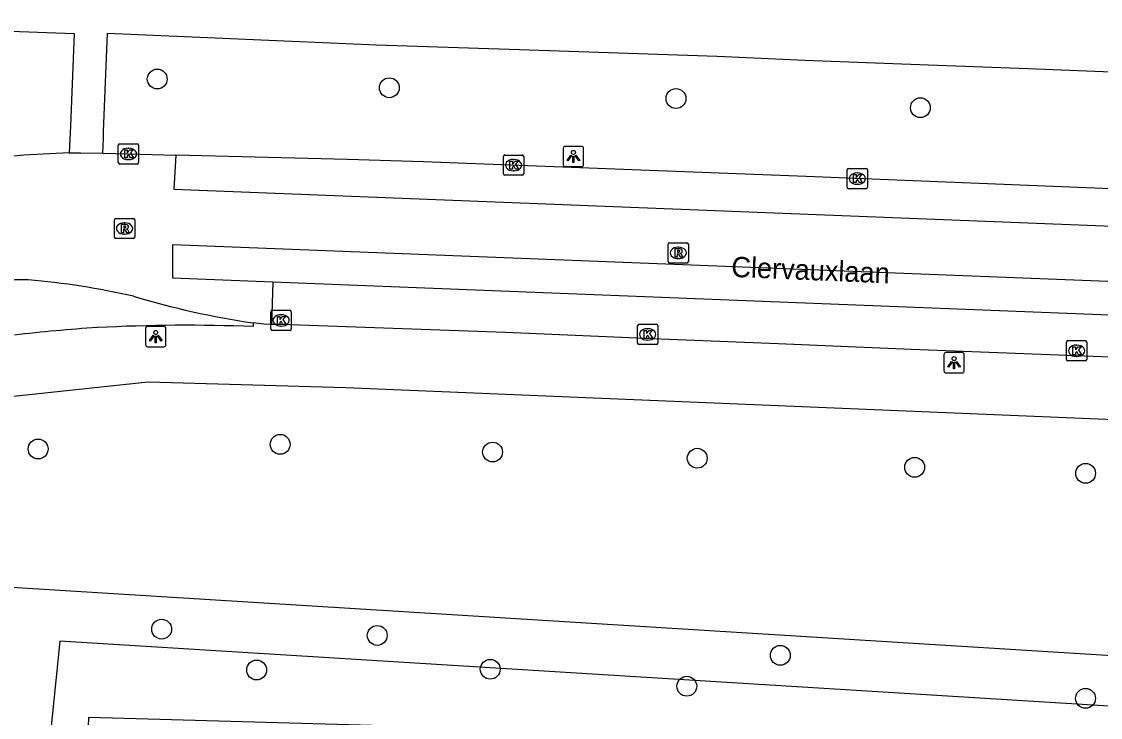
# Model space of a CAD drawing. Extents: x 160787 to 161428, y 386828 to 387483.
# Drawn here: x 160845.1 to 160898.2, y 387264.6 to 387298.9 of the extents above; entities that cross this region are included whole.
import ezdxf

# ---------------------------------------------------------------- set-up
doc = ezdxf.new("R2010")
doc.units = 0
for name, color, linetype in [('IMGEO_Boom', 7, 'Continuous'), ('IMGEO_Groenvoorziening', 7, 'Continuous'), ('IMGEO_Kolk', 7, 'Continuous'), ('IMGEO_Lichtpunt', 7, 'Continuous'), ('IMGEO_Openbare_ruimte_label', 7, 'Continuous'), ('IMGEO_Rijbaan_lokaal_gesloten', 7, 'Continuous'), ('IMGEO_Rioolput', 7, 'Continuous'), ('IMGEO_Voetpad_open', 7, 'Continuous')]:
    doc.layers.add(name, color=color, linetype=linetype)

msp = doc.modelspace()

# ---------------------------------------------------------------- linework, layer by layer
at = {"layer": 'IMGEO_Boom'}
for centre in [(160851.744, 387296.098), (160863.176, 387295.668), (160877.297, 387295.138), (160889.338, 387294.685), (160857.798, 387278.097), (160845.876, 387277.869), (160868.262, 387277.717), (160878.345, 387277.413), (160889.055, 387276.967), (160897.476, 387276.67), (160851.96, 387268.991), (160862.581, 387268.682), (160882.436, 387267.701), (160856.64, 387266.979), (160868.148, 387267.015), (160877.832, 387266.178), (160897.473, 387265.581)]:
    msp.add_circle(centre, 0.489, dxfattribs=at)
at = {"layer": 'IMGEO_Groenvoorziening'}
for points in [[(160838.408, 387251.698), (160843.703, 387251.997), (160844.572, 387271.057), (160931.324, 387265.674)], [(160931.231, 387263.175), (160846.953, 387268.405), (160843.499, 387234.641)], [(160847.345, 387234.602), (160847.869, 387250), (160848.368, 387264.653), (160868.733, 387264.08)]]:
    msp.add_lwpolyline(points, dxfattribs=at)
at = {"layer": 'IMGEO_Kolk'}
for p, q in [((160849.826, 387291.983), (160849.826, 387292.835)), ((160849.901, 387292.909), (160850.753, 387292.909)), ((160850.827, 387292.835), (160850.827, 387291.983)), ((160850.314, 387292.689), (160850.339, 387292.689)), ((160868.795, 387291.429), (160868.795, 387292.281)), ((160868.87, 387292.355), (160869.722, 387292.355)), ((160869.796, 387292.281), (160869.796, 387291.429)), ((160850.753, 387291.909), (160849.901, 387291.909)), ((160850.337, 387292.129), (160850.312, 387292.129)), ((160869.283, 387292.135), (160869.308, 387292.135)), ((160885.804, 387291.692), (160886.656, 387291.692)), ((160869.722, 387291.355), (160868.87, 387291.355)), ((160869.306, 387291.575), (160869.281, 387291.575)), ((160885.729, 387290.766), (160885.729, 387291.618)), ((160886.217, 387291.472), (160886.242, 387291.472)), ((160886.73, 387291.618), (160886.73, 387290.766)), ((160886.656, 387290.692), (160885.804, 387290.692)), ((160886.24, 387290.912), (160886.215, 387290.912)), ((160857.345, 387283.779), (160857.345, 387284.631)), ((160857.42, 387284.705), (160858.272, 387284.705)), ((160857.833, 387284.485), (160857.858, 387284.485)), ((160858.346, 387284.631), (160858.346, 387283.779)), ((160857.856, 387283.925), (160857.831, 387283.925)), ((160875.404, 387283.087), (160875.404, 387283.939)), ((160875.479, 387284.013), (160876.331, 387284.013)), ((160875.892, 387283.793), (160875.917, 387283.793)), ((160876.405, 387283.939), (160876.405, 387283.087)), ((160858.272, 387283.705), (160857.42, 387283.705)), ((160875.915, 387283.233), (160875.89, 387283.233)), ((160896.606, 387283.207), (160897.458, 387283.207)), ((160876.331, 387283.013), (160875.479, 387283.013)), ((160896.531, 387282.281), (160896.531, 387283.133)), ((160897.019, 387282.987), (160897.044, 387282.987)), ((160897.532, 387283.133), (160897.532, 387282.281)), ((160897.458, 387282.207), (160896.606, 387282.207)), ((160897.042, 387282.427), (160897.017, 387282.427))]:
    msp.add_line(p, q, dxfattribs=at)
for points in [[(160849.826, 387291.983), (160849.826, 387292.835)], [(160849.901, 387292.909), (160850.753, 387292.909)], [(160850.827, 387292.835), (160850.827, 387291.983)], [(160850.147, 387292.609), (160850.27, 387292.609), (160850.27, 387292.458), (160850.4, 387292.609), (160850.564, 387292.609), (160850.418, 387292.458), (160850.571, 387292.209), (160850.419, 387292.209), (160850.334, 387292.373), (160850.27, 387292.306), (160850.27, 387292.209), (160850.147, 387292.209), (160850.147, 387292.609)], [(160868.795, 387291.429), (160868.795, 387292.281)], [(160868.87, 387292.355), (160869.722, 387292.355)], [(160869.796, 387292.281), (160869.796, 387291.429)], [(160850.753, 387291.909), (160849.901, 387291.909)], [(160869.116, 387292.055), (160869.239, 387292.055), (160869.239, 387291.904), (160869.369, 387292.055), (160869.533, 387292.055), (160869.387, 387291.904), (160869.54, 387291.655), (160869.388, 387291.655), (160869.303, 387291.819), (160869.239, 387291.752), (160869.239, 387291.655), (160869.116, 387291.655), (160869.116, 387292.055)], [(160885.804, 387291.692), (160886.656, 387291.692)], [(160869.722, 387291.355), (160868.87, 387291.355)], [(160885.729, 387290.766), (160885.729, 387291.618)], [(160886.05, 387291.392), (160886.173, 387291.392), (160886.173, 387291.241), (160886.303, 387291.392), (160886.467, 387291.392), (160886.321, 387291.241), (160886.474, 387290.992), (160886.322, 387290.992), (160886.237, 387291.156), (160886.173, 387291.089), (160886.173, 387290.992), (160886.05, 387290.992), (160886.05, 387291.392)], [(160886.73, 387291.618), (160886.73, 387290.766)], [(160886.656, 387290.692), (160885.804, 387290.692)], [(160857.345, 387283.779), (160857.345, 387284.631)], [(160857.42, 387284.705), (160858.272, 387284.705)], [(160857.666, 387284.405), (160857.789, 387284.405), (160857.789, 387284.254), (160857.919, 387284.405), (160858.083, 387284.405), (160857.937, 387284.254), (160858.09, 387284.005), (160857.938, 387284.005), (160857.853, 387284.169), (160857.789, 387284.102), (160857.789, 387284.005), (160857.666, 387284.005), (160857.666, 387284.405)], [(160858.346, 387284.631), (160858.346, 387283.779)], [(160875.404, 387283.087), (160875.404, 387283.939)], [(160875.479, 387284.013), (160876.331, 387284.013)], [(160876.405, 387283.939), (160876.405, 387283.087)], [(160858.272, 387283.705), (160857.42, 387283.705)], [(160875.725, 387283.713), (160875.848, 387283.713), (160875.848, 387283.562), (160875.978, 387283.713), (160876.142, 387283.713), (160875.996, 387283.562), (160876.149, 387283.313), (160875.997, 387283.313), (160875.912, 387283.477), (160875.848, 387283.41), (160875.848, 387283.313), (160875.725, 387283.313), (160875.725, 387283.713)], [(160896.606, 387283.207), (160897.458, 387283.207)], [(160876.331, 387283.013), (160875.479, 387283.013)], [(160896.531, 387282.281), (160896.531, 387283.133)], [(160896.852, 387282.907), (160896.975, 387282.907), (160896.975, 387282.756), (160897.105, 387282.907), (160897.269, 387282.907), (160897.123, 387282.756), (160897.276, 387282.507), (160897.124, 387282.507), (160897.039, 387282.671), (160896.975, 387282.604), (160896.975, 387282.507), (160896.852, 387282.507), (160896.852, 387282.907)], [(160897.532, 387283.133), (160897.532, 387282.281)], [(160897.458, 387282.207), (160896.606, 387282.207)]]:
    msp.add_lwpolyline(points, dxfattribs=at)
for centre, start, end in [((160849.903, 387292.833), 91.552, 178.448), ((160849.903, 387292.833), 91.552, 178.448), ((160850.751, 387292.833), 1.552, 88.448), ((160850.751, 387292.833), 1.552, 88.448), ((160868.872, 387292.279), 91.552, 178.448), ((160868.872, 387292.279), 91.552, 178.448), ((160869.72, 387292.279), 1.552, 88.448), ((160869.72, 387292.279), 1.552, 88.448), ((160849.903, 387291.985), 181.552, 268.448), ((160849.903, 387291.985), 181.552, 268.448), ((160850.751, 387291.985), 271.552, 358.448), ((160850.751, 387291.985), 271.552, 358.448), ((160885.806, 387291.616), 91.552, 178.448), ((160885.806, 387291.616), 91.552, 178.448), ((160886.654, 387291.616), 1.552, 88.448), ((160886.654, 387291.616), 1.552, 88.448), ((160868.872, 387291.431), 181.552, 268.448), ((160868.872, 387291.431), 181.552, 268.448), ((160869.72, 387291.431), 271.552, 358.448), ((160869.72, 387291.431), 271.552, 358.448), ((160885.806, 387290.768), 181.552, 268.448), ((160885.806, 387290.768), 181.552, 268.448), ((160886.654, 387290.768), 271.552, 358.448), ((160886.654, 387290.768), 271.552, 358.448), ((160857.422, 387284.629), 91.552, 178.448), ((160857.422, 387284.629), 91.552, 178.448), ((160858.27, 387284.629), 1.552, 88.448), ((160858.27, 387284.629), 1.552, 88.448), ((160857.422, 387283.781), 181.552, 268.448), ((160857.422, 387283.781), 181.552, 268.448), ((160858.27, 387283.781), 271.552, 358.448), ((160858.27, 387283.781), 271.552, 358.448), ((160875.481, 387283.937), 91.552, 178.448), ((160875.481, 387283.937), 91.552, 178.448), ((160876.329, 387283.937), 1.552, 88.448), ((160876.329, 387283.937), 1.552, 88.448), ((160896.608, 387283.131), 91.552, 178.448), ((160896.608, 387283.131), 91.552, 178.448), ((160897.456, 387283.131), 1.552, 88.448), ((160897.456, 387283.131), 1.552, 88.448), ((160875.481, 387283.089), 181.552, 268.448), ((160875.481, 387283.089), 181.552, 268.448), ((160876.329, 387283.089), 271.552, 358.448), ((160876.329, 387283.089), 271.552, 358.448), ((160896.608, 387282.283), 181.552, 268.448), ((160896.608, 387282.283), 181.552, 268.448), ((160897.456, 387282.283), 271.552, 358.448), ((160897.456, 387282.283), 271.552, 358.448)]:
    msp.add_arc(centre, 0.0765, start, end, dxfattribs=at)
for centre, major_axis, ratio, start_param, end_param in [((160850.313, 387292.409), (-0.387, 0.002), 0.722429, 4.712389, 7.853982), ((160850.338, 387292.409), (-0.39, 0.002), 0.717154, 1.570796, 4.712389), ((160869.282, 387291.855), (-0.387, 0.002), 0.722429, 4.712389, 7.853982), ((160869.307, 387291.855), (-0.39, 0.002), 0.717154, 1.570796, 4.712389), ((160886.216, 387291.192), (-0.387, 0.002), 0.722429, 4.712389, 7.853982), ((160886.241, 387291.192), (-0.39, 0.002), 0.717154, 1.570796, 4.712389), ((160857.832, 387284.205), (-0.387, 0.002), 0.722429, 4.712389, 7.853982), ((160857.857, 387284.205), (-0.39, 0.002), 0.717154, 1.570796, 4.712389), ((160875.891, 387283.513), (-0.387, 0.002), 0.722429, 4.712389, 7.853982), ((160875.916, 387283.513), (-0.39, 0.002), 0.717154, 1.570796, 4.712389), ((160897.018, 387282.707), (-0.387, 0.002), 0.722429, 4.712389, 7.853982), ((160897.043, 387282.707), (-0.39, 0.002), 0.717154, 1.570796, 4.712389)]:
    msp.add_ellipse(centre, major_axis=major_axis, ratio=ratio, start_param=start_param, end_param=end_param, dxfattribs=at)
at = {"layer": 'IMGEO_Lichtpunt'}
for p, q in [((160872.647, 387292.782), (160871.839, 387292.782)), ((160872.647, 387292.782), (160871.839, 387292.782)), ((160871.745, 387292.687), (160871.745, 387291.88)), ((160871.745, 387292.687), (160871.745, 387291.88)), ((160872.741, 387291.88), (160872.741, 387292.687)), ((160872.741, 387291.88), (160872.741, 387292.687)), ((160871.839, 387291.786), (160872.647, 387291.786)), ((160871.839, 387291.786), (160872.647, 387291.786)), ((160851.172, 387283.811), (160851.172, 387283.004)), ((160851.172, 387283.811), (160851.172, 387283.004)), ((160852.074, 387283.906), (160851.266, 387283.906)), ((160852.074, 387283.906), (160851.266, 387283.906)), ((160852.168, 387283.004), (160852.168, 387283.811)), ((160852.168, 387283.004), (160852.168, 387283.811)), ((160851.266, 387282.91), (160852.074, 387282.91)), ((160851.266, 387282.91), (160852.074, 387282.91)), ((160890.499, 387282.523), (160890.499, 387281.716)), ((160890.499, 387282.523), (160890.499, 387281.716)), ((160891.401, 387282.618), (160890.593, 387282.618)), ((160891.401, 387282.618), (160890.593, 387282.618)), ((160891.495, 387281.716), (160891.495, 387282.523)), ((160891.495, 387281.716), (160891.495, 387282.523)), ((160890.593, 387281.622), (160891.401, 387281.622)), ((160890.593, 387281.622), (160891.401, 387281.622))]:
    msp.add_line(p, q, dxfattribs=at)
for points in [[(160872.119, 387292.351), (160872.158, 387292.323), (160871.97, 387292.061), (160871.932, 387292.088), (160872.119, 387292.351)], [(160872.221, 387292.303), (160872.268, 387292.303), (160872.268, 387291.981), (160872.221, 387291.981), (160872.221, 387292.303)], [(160872.331, 387292.323), (160872.369, 387292.35), (160872.556, 387292.088), (160872.517, 387292.06), (160872.331, 387292.323)], [(160851.546, 387283.475), (160851.585, 387283.447), (160851.397, 387283.185), (160851.359, 387283.212), (160851.546, 387283.475)], [(160851.648, 387283.427), (160851.695, 387283.427), (160851.695, 387283.105), (160851.648, 387283.105), (160851.648, 387283.427)], [(160851.758, 387283.447), (160851.796, 387283.474), (160851.983, 387283.212), (160851.944, 387283.184), (160851.758, 387283.447)], [(160890.873, 387282.187), (160890.912, 387282.159), (160890.724, 387281.897), (160890.686, 387281.924), (160890.873, 387282.187)], [(160890.975, 387282.139), (160891.022, 387282.139), (160891.022, 387281.817), (160890.975, 387281.817), (160890.975, 387282.139)], [(160891.085, 387282.159), (160891.123, 387282.186), (160891.31, 387281.924), (160891.271, 387281.896), (160891.085, 387282.159)]]:
    msp.add_lwpolyline(points, dxfattribs=at)
for centre in [(160872.244, 387292.485), (160851.671, 387283.609), (160890.998, 387282.321)]:
    msp.add_circle(centre, 0.0994, dxfattribs=at)
for centre, start, end in [((160871.839, 387292.687), 90, 180), ((160871.839, 387292.687), 90, 180), ((160872.647, 387292.687), 0, 90), ((160872.647, 387292.687), 0, 90), ((160871.839, 387291.88), 180, 270), ((160871.839, 387291.88), 180, 270), ((160872.647, 387291.88), 270, 0), ((160872.647, 387291.88), 270, 360), ((160851.266, 387283.811), 90, 180), ((160851.266, 387283.811), 90, 180), ((160852.074, 387283.811), 0, 90), ((160852.074, 387283.811), 0, 90), ((160851.266, 387283.004), 180, 270), ((160851.266, 387283.004), 180, 270), ((160852.074, 387283.004), 270, 0), ((160852.074, 387283.004), 270, 360), ((160890.593, 387282.523), 90, 180), ((160890.593, 387282.523), 90, 180), ((160891.401, 387282.523), 0, 90), ((160891.401, 387282.523), 0, 90), ((160890.593, 387281.716), 180, 270), ((160890.593, 387281.716), 180, 270), ((160891.401, 387281.716), 270, 0), ((160891.401, 387281.716), 270, 360)]:
    msp.add_arc(centre, 0.0946, start, end, dxfattribs=at)
at = {"layer": 'IMGEO_Rijbaan_lokaal_gesloten'}
for points in [[(160847.407, 387292.455), (160847.985, 387292.468), (160849.066, 387292.441)], [(160849.066, 387292.441), (160850.327, 387292.409), (160852.667, 387292.35)], [(160852.667, 387292.35), (160852.556, 387290.669), (160922.54, 387287.916)], [(160922.606, 387289.538), (160919.292, 387289.653), (160903.179, 387290.512), (160883.707, 387291.292), (160864.865, 387292.026), (160861.12, 387292.138), (160852.667, 387292.35)], [(160857.433, 387286.095), (160852.514, 387286.283), (160852.513, 387287.944), (160922.428, 387285.2)], [(160857.433, 387286.095), (160857.378, 387284.01)], [(160922.36, 387283.534), (160857.433, 387286.095)], [(160857.378, 387284.01), (160856.989, 387284.021), (160856.466, 387284.078)]]:
    msp.add_lwpolyline(points, dxfattribs=at)
for centre, radius, start, end in [((160848.787, 387243.55), 48.925, 91.6167, 97.615), ((160845.262, 387265.529), 20.679, 89.671, 96.9361), ((160842.048, 387247.98), 38.373, 77.1702, 85.0173), ((160862.839, 387326.475), 42.873, 253.3697, 261.4513)]:
    msp.add_arc(centre, radius, start, end, dxfattribs=at)
at = {"layer": 'IMGEO_Rioolput'}
for p, q in [((160849.631, 387288.308), (160849.631, 387289.16)), ((160849.706, 387289.234), (160850.558, 387289.234)), ((160850.632, 387289.16), (160850.632, 387288.308)), ((160850.119, 387289.014), (160850.144, 387289.014)), ((160850.558, 387288.234), (160849.706, 387288.234)), ((160850.142, 387288.454), (160850.117, 387288.454)), ((160876.984, 387288.031), (160877.836, 387288.031)), ((160876.909, 387287.105), (160876.909, 387287.957)), ((160877.397, 387287.811), (160877.422, 387287.811)), ((160877.91, 387287.957), (160877.91, 387287.105)), ((160877.836, 387287.031), (160876.984, 387287.031)), ((160877.42, 387287.251), (160877.395, 387287.251))]:
    msp.add_line(p, q, dxfattribs=at)
for points in [[(160849.631, 387288.308), (160849.631, 387289.16)], [(160849.706, 387289.234), (160850.558, 387289.234)], [(160850.632, 387289.16), (160850.632, 387288.308)], [(160850.22, 387288.932), (160849.968, 387288.934), (160849.968, 387288.534)], [(160849.968, 387288.534), (160850.092, 387288.534), (160850.092, 387288.696), (160850.103, 387288.696)], [(160850.146, 387288.853), (160850.092, 387288.853), (160850.092, 387288.772)], [(160850.092, 387288.772), (160850.144, 387288.772)], [(160850.15, 387288.667), (160850.221, 387288.534), (160850.361, 387288.534), (160850.296, 387288.66)], [(160850.558, 387288.234), (160849.706, 387288.234)], [(160876.984, 387288.031), (160877.836, 387288.031)], [(160876.909, 387287.105), (160876.909, 387287.957)], [(160877.498, 387287.729), (160877.246, 387287.731), (160877.246, 387287.331)], [(160877.246, 387287.331), (160877.37, 387287.331), (160877.37, 387287.493), (160877.381, 387287.493)], [(160877.424, 387287.65), (160877.37, 387287.65), (160877.37, 387287.569)], [(160877.37, 387287.569), (160877.422, 387287.569)], [(160877.428, 387287.464), (160877.499, 387287.331), (160877.639, 387287.331), (160877.574, 387287.457)], [(160877.91, 387287.957), (160877.91, 387287.105)], [(160877.836, 387287.031), (160876.984, 387287.031)]]:
    msp.add_lwpolyline(points, dxfattribs=at)
for centre, radius, start, end in [((160849.708, 387289.158), 0.0765, 91.552, 178.448), ((160849.708, 387289.158), 0.0765, 91.552, 178.448), ((160850.556, 387289.158), 0.0765, 1.552, 88.448), ((160850.556, 387289.158), 0.0765, 1.552, 88.448), ((160850.102, 387288.643), 0.0533, 26.0293, 88.6989), ((160850.128, 387288.961), 0.19, 274.7715, 282.9687), ((160850.152, 387288.757), 0.0964, 77.0061, 93.1865), ((160850.166, 387288.814), 0.0378, 276.6634, 79.6772), ((160850.219, 387288.822), 0.109, 350.3612, 89.416), ((160850.217, 387288.822), 0.112, 277.5842, 350.9817), ((160850.201, 387288.607), 0.108, 29.5134, 73.7905), ((160849.708, 387288.31), 0.0765, 181.552, 268.448), ((160849.708, 387288.31), 0.0765, 181.552, 268.448), ((160850.556, 387288.31), 0.0765, 271.552, 358.448), ((160850.556, 387288.31), 0.0765, 271.552, 358.448), ((160876.986, 387287.955), 0.0765, 91.552, 178.448), ((160876.986, 387287.955), 0.0765, 91.552, 178.448), ((160877.834, 387287.955), 0.0765, 1.552, 88.448), ((160877.834, 387287.955), 0.0765, 1.552, 88.448), ((160877.38, 387287.44), 0.0533, 26.0293, 88.6989), ((160877.406, 387287.758), 0.19, 274.7715, 282.9687), ((160877.43, 387287.554), 0.0964, 77.0061, 93.1865), ((160877.444, 387287.611), 0.0378, 276.6634, 79.6772), ((160877.497, 387287.619), 0.109, 350.3612, 89.416), ((160877.495, 387287.619), 0.112, 277.5842, 350.9817), ((160877.479, 387287.404), 0.108, 29.5134, 73.7905), ((160876.986, 387287.107), 0.0765, 181.552, 268.448), ((160876.986, 387287.107), 0.0765, 181.552, 268.448), ((160877.834, 387287.107), 0.0765, 271.552, 358.448), ((160877.834, 387287.107), 0.0765, 271.552, 358.448)]:
    msp.add_arc(centre, radius, start, end, dxfattribs=at)
for centre, major_axis, ratio, start_param, end_param in [((160850.118, 387288.734), (-0.387, 0.002), 0.722429, 4.712389, 7.853982), ((160850.143, 387288.734), (-0.39, 0.002), 0.717154, 1.570796, 4.712389), ((160877.396, 387287.531), (-0.387, 0.002), 0.722429, 4.712389, 7.853982), ((160877.421, 387287.531), (-0.39, 0.002), 0.717154, 1.570796, 4.712389)]:
    msp.add_ellipse(centre, major_axis=major_axis, ratio=ratio, start_param=start_param, end_param=end_param, dxfattribs=at)
at = {"layer": 'IMGEO_Voetpad_open'}
for points in [[(160831.511, 387298.93), (160847.653, 387298.342), (160847.473, 387293.793), (160847.407, 387292.455)], [(160849.066, 387292.441), (160849.089, 387293.168), (160849.102, 387293.514), (160849.286, 387298.354), (160855.735, 387298.075), (160862.54, 387297.78), (160869.582, 387297.557), (160873.98, 387297.405), (160879.327, 387297.229), (160883.638, 387297.03), (160889.287, 387296.815), (160894.651, 387296.623), (160899.58, 387296.413), (160906.596, 387296.158), (160911.469, 387295.98), (160926.89, 387295.471), (160928.813, 387295.418)], [(160856.466, 387284.078), (160856.468, 387283.899)], [(160922.275, 387281.445), (160908.51, 387282.008), (160896.999, 387282.46), (160888.887, 387282.778), (160882.338, 387283.048), (160876.145, 387283.302), (160868.893, 387283.601), (160857.838, 387283.996), (160857.378, 387284.01)], [(160836.269, 387279.543), (160839.56, 387279.931), (160851.302, 387281.171), (160861.027, 387280.897), (160930.033, 387278.018)]]:
    msp.add_lwpolyline(points, dxfattribs=at)
for centre, radius, start, end in [((160854.581, 387196.887), 87.158, 93.80851, 96.50705), ((160853.149, 387199.17), 84.794, 87.75653, 92.9451)]:
    msp.add_arc(centre, radius, start, end, dxfattribs=at)

# ---------------------------------------------------------------- texts
at = {"layer": 'IMGEO_Openbare_ruimte_label'}
msp.add_text('Clervauxlaan', height=1, rotation=357.6498, dxfattribs=at).set_placement((160880.009, 387286.351))

doc.saveas('drawing.dxf')
